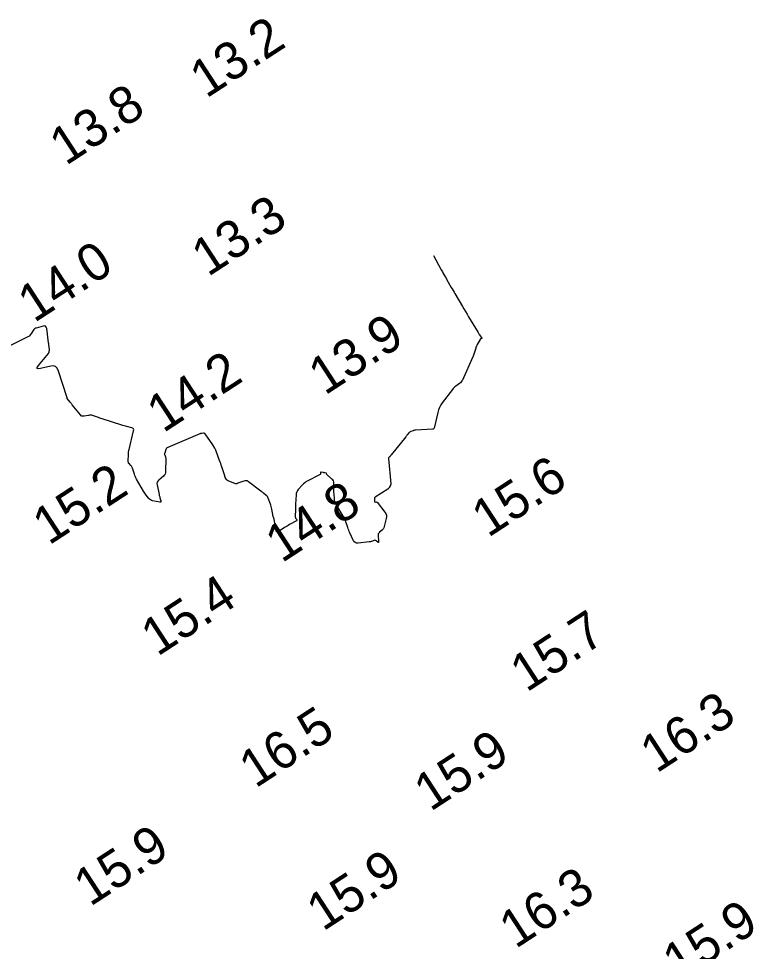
# Model space of a CAD drawing. Extents: x 1023796 to 1112670, y 656573 to 837340.
# Drawn here: x 1102195.9 to 1102294.2, y 687135.4 to 687260 of the extents above; entities that cross this region are included whole.
import ezdxf

# ---------------------------------------------------------------- set-up
doc = ezdxf.new("R2010")
doc.units = 0
doc.layers.add('V-CHAN-CONT-15FT', color=7, linetype='Continuous')
doc.layers.add('V-TOPO-SOUN', color=7, linetype='Continuous')

msp = doc.modelspace()

# ---------------------------------------------------------------- linework, layer by layer
at = {"layer": 'V-CHAN-CONT-15FT'}
msp.add_lwpolyline([(1102251.4, 687228.36), (1102252.39, 687226.56), (1102252.45, 687226.44), (1102252.52, 687226.32), (1102252.59, 687226.2), (1102252.65, 687226.08), (1102252.93, 687225.61), (1102252.99, 687225.49), (1102253.06, 687225.37), (1102253.13, 687225.25), (1102253.2, 687225.13), (1102253.79, 687224.11), (1102253.92, 687223.91), (1102254.04, 687223.7), (1102254.16, 687223.49), (1102254.28, 687223.28), (1102255.27, 687221.58), (1102255.47, 687221.23), (1102255.68, 687220.88), (1102255.89, 687220.53), (1102256.1, 687220.18), (1102257.36, 687218.08), (1102257.41, 687218), (1102257.47, 687217.91), (1102257.52, 687217.83), (1102257.57, 687217.76), (1102257.86, 687217.33), (1102257.87, 687217.31), (1102257.87, 687217.29), (1102257.86, 687217.28), (1102257.84, 687217.26), (1102257.72, 687217.23), (1102257.7, 687217.22), (1102257.67, 687217.2), (1102257.65, 687217.18), (1102257.64, 687217.16), (1102257.26, 687216.48), (1102257.2, 687216.36), (1102257.14, 687216.24), (1102257.09, 687216.11), (1102257.05, 687215.98), (1102256.7, 687214.92), (1102256.7, 687214.91), (1102256.7, 687214.91), (1102256.7, 687214.91), (1102256.71, 687214.9), (1102256.71, 687214.89), (1102256.71, 687214.88), (1102256.71, 687214.88), (1102256.71, 687214.88), (1102256.71, 687214.88), (1102256.67, 687214.84), (1102256.67, 687214.84), (1102256.66, 687214.83), (1102256.66, 687214.82), (1102256.65, 687214.81), (1102255.28, 687211.73), (1102255.21, 687211.6), (1102255.12, 687211.47), (1102255.02, 687211.36), (1102254.9, 687211.27), (1102254.39, 687210.9), (1102254.27, 687210.81), (1102254.15, 687210.71), (1102254.04, 687210.59), (1102253.95, 687210.47), (1102252.58, 687208.69), (1102252.37, 687208.39), (1102252.2, 687208.07), (1102252.07, 687207.74), (1102251.97, 687207.39), (1102251.49, 687205.3), (1102251.48, 687205.28), (1102251.47, 687205.26), (1102251.46, 687205.24), (1102251.44, 687205.23), (1102251.38, 687205.18), (1102251.36, 687205.16), (1102251.35, 687205.16), (1102251.33, 687205.15), (1102251.31, 687205.15), (1102248.99, 687205.02), (1102248.91, 687205.01), (1102248.83, 687205), (1102248.75, 687204.98), (1102248.67, 687204.95), (1102248.37, 687204.85), (1102248.3, 687204.81), (1102248.23, 687204.77), (1102248.17, 687204.72), (1102248.11, 687204.66), (1102247.9, 687204.4), (1102247.85, 687204.34), (1102247.8, 687204.27), (1102247.75, 687204.21), (1102247.7, 687204.14), (1102245.79, 687201.78), (1102245.76, 687201.75), (1102245.73, 687201.72), (1102245.71, 687201.69), (1102245.68, 687201.65), (1102245.57, 687201.5), (1102245.55, 687201.48), (1102245.53, 687201.46), (1102245.51, 687201.43), (1102245.49, 687201.41), (1102245.41, 687201.32), (1102245.39, 687201.3), (1102245.38, 687201.27), (1102245.37, 687201.24), (1102245.37, 687201.22), (1102245.68, 687197.85), (1102245.68, 687197.78), (1102245.67, 687197.71), (1102245.65, 687197.65), (1102245.62, 687197.59), (1102245.47, 687197.35), (1102245.43, 687197.29), (1102245.39, 687197.24), (1102245.34, 687197.19), (1102245.28, 687197.15), (1102243.62, 687196.05), (1102243.57, 687196.01), (1102243.53, 687195.96), (1102243.51, 687195.9), (1102243.51, 687195.83), (1102243.53, 687195.49), (1102243.54, 687195.46), (1102243.55, 687195.44), (1102243.58, 687195.42), (1102243.61, 687195.42), (1102243.77, 687195.43), (1102243.8, 687195.43), (1102243.83, 687195.42), (1102243.86, 687195.41), (1102243.89, 687195.38), (1102244.91, 687194.06), (1102245.03, 687193.87), (1102245.1, 687193.66), (1102245.12, 687193.44), (1102245.09, 687193.21), (1102244.77, 687191.99), (1102244.74, 687191.9), (1102244.69, 687191.82), (1102244.64, 687191.75), (1102244.57, 687191.69), (1102244.19, 687191.38), (1102244.17, 687191.36), (1102244.14, 687191.33), (1102244.12, 687191.3), (1102244.1, 687191.27), (1102244.02, 687191.15), (1102244.01, 687191.12), (1102243.99, 687191.09), (1102243.99, 687191.05), (1102243.99, 687191.02), (1102244.07, 687190.11), (1102244.06, 687190.05), (1102244.05, 687190.02), (1102244.01, 687190.02), (1102243.96, 687190.06), (1102243.73, 687190.25), (1102243.67, 687190.28), (1102243.61, 687190.3), (1102243.54, 687190.31), (1102243.47, 687190.29), (1102243.13, 687190.16), (1102243.05, 687190.13), (1102242.97, 687190.11), (1102242.88, 687190.09), (1102242.8, 687190.08), (1102241.33, 687189.93), (1102241.11, 687189.94), (1102240.92, 687190), (1102240.77, 687190.13), (1102240.65, 687190.32), (1102240.22, 687191.28), (1102240.14, 687191.46), (1102240.07, 687191.65), (1102240, 687191.83), (1102239.93, 687192.02), (1102239.68, 687192.79), (1102239.61, 687192.97), (1102239.53, 687193.16), (1102239.44, 687193.34), (1102239.34, 687193.51), (1102238.35, 687195.18), (1102238.27, 687195.33), (1102238.21, 687195.49), (1102238.17, 687195.65), (1102238.15, 687195.82), (1102238.11, 687196.5), (1102238.1, 687196.67), (1102238.09, 687196.84), (1102238.09, 687197.01), (1102238.09, 687197.18), (1102238.09, 687197.92), (1102238.07, 687198.08), (1102238.03, 687198.23), (1102237.95, 687198.37), (1102237.83, 687198.49), (1102237.09, 687199.15), (1102237.08, 687199.16), (1102237.07, 687199.17), (1102237.07, 687199.18), (1102237.07, 687199.2), (1102237.09, 687199.25), (1102237.09, 687199.27), (1102237.09, 687199.28), (1102237.08, 687199.29), (1102237.07, 687199.29), (1102236.86, 687199.32), (1102236.82, 687199.33), (1102236.78, 687199.33), (1102236.74, 687199.34), (1102236.7, 687199.35), (1102236.36, 687199.4), (1102236.33, 687199.4), (1102236.31, 687199.39), (1102236.3, 687199.37), (1102236.3, 687199.34), (1102236.31, 687199.21), (1102236.31, 687199.18), (1102236.3, 687199.15), (1102236.28, 687199.13), (1102236.26, 687199.11), (1102234.53, 687198.22), (1102234.35, 687198.12), (1102234.18, 687198), (1102234.03, 687197.87), (1102233.88, 687197.72), (1102233.32, 687197.1), (1102233.2, 687196.94), (1102233.11, 687196.76), (1102233.05, 687196.57), (1102233.02, 687196.37), (1102232.96, 687195.15), (1102232.96, 687194.97), (1102232.95, 687194.79), (1102232.94, 687194.62), (1102232.93, 687194.44), (1102232.9, 687193.5), (1102232.9, 687193.44), (1102232.91, 687193.38), (1102232.93, 687193.33), (1102232.97, 687193.27), (1102233.11, 687193.07), (1102233.13, 687193.02), (1102233.13, 687192.97), (1102233.11, 687192.94), (1102233.07, 687192.9), (1102232.16, 687192.4), (1102231.99, 687192.3), (1102231.83, 687192.21), (1102231.66, 687192.1), (1102231.5, 687192), (1102230.76, 687191.51), (1102230.6, 687191.44), (1102230.47, 687191.44), (1102230.38, 687191.53), (1102230.33, 687191.7), (1102230.09, 687193.12), (1102230.09, 687193.15), (1102230.08, 687193.18), (1102230.07, 687193.21), (1102230.06, 687193.24), (1102230.01, 687193.35), (1102230, 687193.38), (1102229.99, 687193.41), (1102229.98, 687193.44), (1102229.97, 687193.47), (1102229.78, 687194.46), (1102229.74, 687194.63), (1102229.69, 687194.81), (1102229.64, 687194.98), (1102229.59, 687195.14), (1102229.31, 687195.94), (1102229.26, 687196.04), (1102229.21, 687196.14), (1102229.13, 687196.23), (1102229.05, 687196.31), (1102228.67, 687196.6), (1102228.58, 687196.67), (1102228.49, 687196.74), (1102228.39, 687196.81), (1102228.3, 687196.89), (1102226.68, 687198.13), (1102226.53, 687198.23), (1102226.37, 687198.27), (1102226.2, 687198.27), (1102226.03, 687198.22), (1102225.26, 687197.92), (1102225.12, 687197.87), (1102224.98, 687197.86), (1102224.84, 687197.88), (1102224.7, 687197.93), (1102223.96, 687198.26), (1102223.91, 687198.28), (1102223.87, 687198.31), (1102223.83, 687198.35), (1102223.79, 687198.39), (1102223.61, 687198.6), (1102223.6, 687198.62), (1102223.58, 687198.65), (1102223.57, 687198.68), (1102223.56, 687198.71), (1102223.52, 687198.82), (1102223.5, 687198.88), (1102223.48, 687198.94), (1102223.09, 687200.13), (1102223.02, 687200.34), (1102222.95, 687200.55), (1102222.88, 687200.76), (1102222.8, 687200.97), (1102222.38, 687202.1), (1102222.28, 687202.36), (1102222.16, 687202.61), (1102222.03, 687202.84), (1102221.88, 687203.08), (1102220.88, 687204.52), (1102220.84, 687204.57), (1102220.79, 687204.6), (1102220.74, 687204.62), (1102220.67, 687204.62), (1102220.41, 687204.59), (1102220.34, 687204.58), (1102220.27, 687204.57), (1102220.21, 687204.55), (1102220.15, 687204.52), (1102215.86, 687202.73), (1102215.77, 687202.68), (1102215.7, 687202.62), (1102215.65, 687202.54), (1102215.61, 687202.44), (1102215.46, 687201.95), (1102215.45, 687201.89), (1102215.45, 687201.83), (1102215.45, 687201.77), (1102215.47, 687201.71), (1102215.55, 687201.48), (1102215.57, 687201.42), (1102215.58, 687201.36), (1102215.59, 687201.3), (1102215.59, 687201.24), (1102215.58, 687199.52), (1102215.56, 687199.33), (1102215.51, 687199.15), (1102215.41, 687199), (1102215.28, 687198.86), (1102214.67, 687198.35), (1102214.54, 687198.21), (1102214.46, 687198.06), (1102214.43, 687197.89), (1102214.44, 687197.7), (1102214.71, 687196.41), (1102214.74, 687196.31), (1102214.76, 687196.2), (1102214.79, 687196.1), (1102214.82, 687195.99), (1102214.95, 687195.57), (1102214.97, 687195.49), (1102214.95, 687195.43), (1102214.9, 687195.4), (1102214.81, 687195.41), (1102213.82, 687195.59), (1102213.68, 687195.63), (1102213.56, 687195.69), (1102213.44, 687195.78), (1102213.34, 687195.88), (1102212.97, 687196.35), (1102212.88, 687196.47), (1102212.8, 687196.6), (1102212.72, 687196.72), (1102212.64, 687196.85), (1102211.7, 687198.49), (1102211.61, 687198.64), (1102211.54, 687198.8), (1102211.47, 687198.96), (1102211.41, 687199.13), (1102211.14, 687199.96), (1102211.1, 687200.05), (1102211.06, 687200.13), (1102211.01, 687200.2), (1102210.95, 687200.28), (1102210.7, 687200.55), (1102210.64, 687200.62), (1102210.6, 687200.7), (1102210.58, 687200.79), (1102210.58, 687200.88), (1102210.6, 687201.76), (1102210.62, 687201.94), (1102210.64, 687202.11), (1102210.66, 687202.29), (1102210.7, 687202.46), (1102211.31, 687204.93), (1102211.33, 687205.08), (1102211.29, 687205.2), (1102211.2, 687205.29), (1102211.06, 687205.34), (1102210.38, 687205.5), (1102210.21, 687205.54), (1102210.05, 687205.59), (1102209.88, 687205.63), (1102209.72, 687205.69), (1102207.09, 687206.55), (1102206.93, 687206.6), (1102206.78, 687206.65), (1102206.62, 687206.7), (1102206.47, 687206.75), (1102205.82, 687206.97), (1102205.68, 687207.01), (1102205.54, 687207.03), (1102205.39, 687207.02), (1102205.25, 687207), (1102204.67, 687206.89), (1102204.53, 687206.88), (1102204.4, 687206.9), (1102204.29, 687206.96), (1102204.19, 687207.06), (1102203.1, 687208.4), (1102203.03, 687208.49), (1102202.96, 687208.58), (1102202.89, 687208.67), (1102202.82, 687208.75), (1102202.41, 687209.27), (1102202.41, 687209.28), (1102202.4, 687209.28), (1102202.41, 687209.29), (1102202.41, 687209.3), (1102202.42, 687209.32), (1102202.43, 687209.33), (1102202.43, 687209.34), (1102202.43, 687209.35), (1102202.43, 687209.35), (1102201.2, 687213.05), (1102201.05, 687213.35), (1102200.85, 687213.53), (1102200.58, 687213.61), (1102200.25, 687213.58), (1102198.83, 687213.25), (1102198.55, 687213.21), (1102198.41, 687213.26), (1102198.42, 687213.41), (1102198.58, 687213.65), (1102199.9, 687215.27), (1102199.97, 687215.37), (1102200.01, 687215.48), (1102200.03, 687215.59), (1102200.04, 687215.71), (1102200, 687216.2), (1102199.98, 687216.32), (1102199.97, 687216.44), (1102199.96, 687216.56), (1102199.94, 687216.69), (1102199.68, 687218.63), (1102199.63, 687218.8), (1102199.54, 687218.91), (1102199.4, 687218.96), (1102199.22, 687218.94), (1102198.28, 687218.68), (1102198.15, 687218.64), (1102198.03, 687218.57), (1102197.94, 687218.47), (1102197.85, 687218.36), (1102197.56, 687217.87), (1102197.48, 687217.75), (1102197.39, 687217.65), (1102197.28, 687217.56), (1102197.16, 687217.49), (1102194.74, 687216.29)], dxfattribs=at)

# ---------------------------------------------------------------- texts
at = {"layer": 'V-TOPO-SOUN'}
for s, p in [('13.2 ', (1102221.01, 687249.31)), ('13.8 ', (1102202.24, 687240.32)), ('13.3 ', (1102221.24, 687225.46)), ('14.0 ', (1102198, 687219.31)), ('13.9 ', (1102236.88, 687209.61)), ('14.2 ', (1102215.26, 687204.59)), ('15.6 ', (1102258.7, 687190.59)), ('15.2 ', (1102199.98, 687189.57)), ('14.8 ', (1102231.11, 687187.2)), ('15.4 ', (1102214.48, 687174.7)), ('15.7 ', (1102263.85, 687169.91)), ('16.3 ', (1102281.24, 687159.09)), ('16.5 ', (1102227.6, 687157.09)), ('15.9 ', (1102250.99, 687153.97)), ('15.9 ', (1102205.49, 687141.27)), ('15.9 ', (1102236.62, 687137.96)), ('16.3 ', (1102262.38, 687135.63)), ('15.9 ', (1102284.23, 687131.23))]:
    msp.add_text(s, height=5, rotation=33.0949, dxfattribs=at).set_placement(p)

doc.saveas('drawing.dxf')
